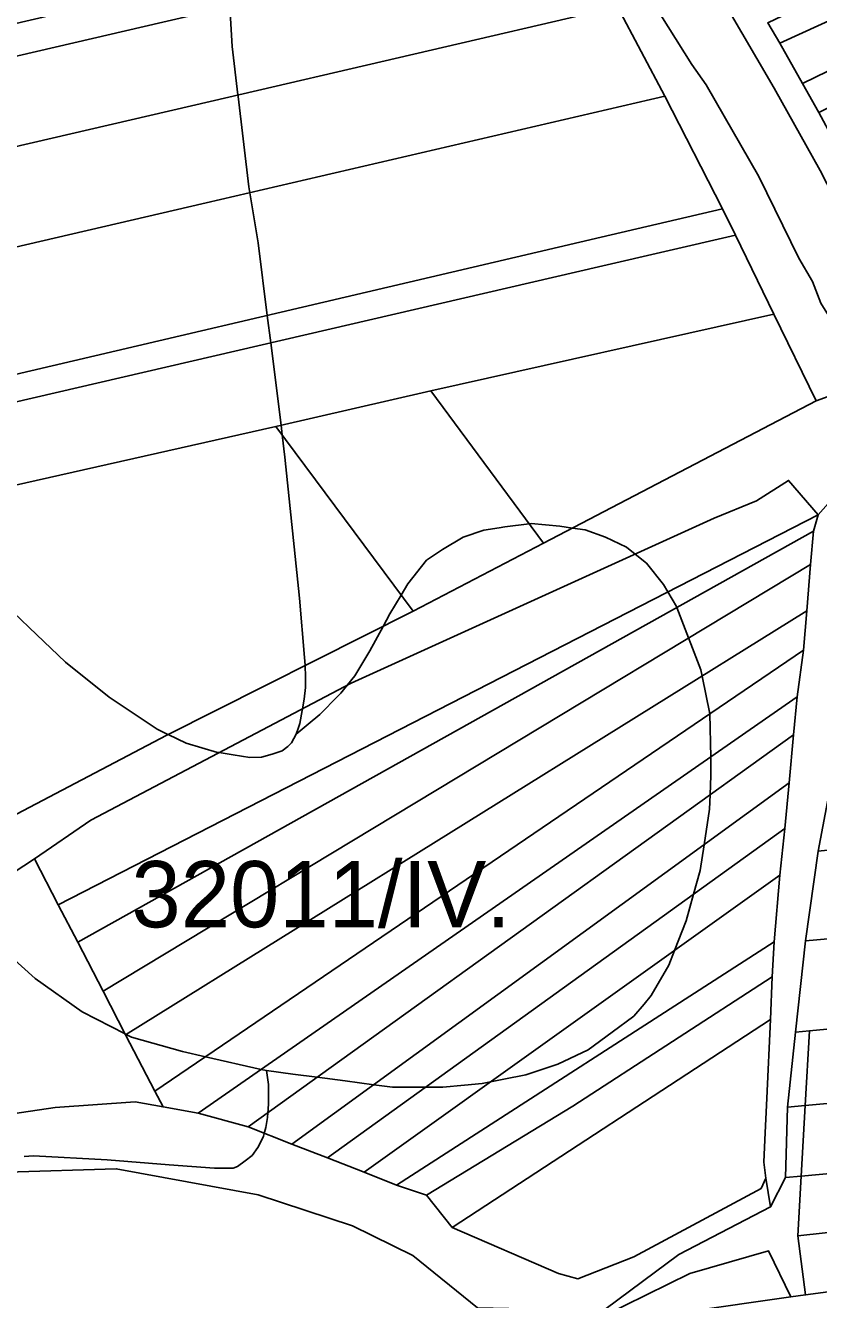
# Model space of a CAD drawing. Extents: x -521939 to -516426, y -1197857 to -1189551.
# Drawn here: x -520503.4 to -520323.9, y -1190897.4 to -1190608.9 of the extents above; entities that cross this region are included whole.
import ezdxf

# ---------------------------------------------------------------- set-up
doc = ezdxf.new("R2010")
doc.units = 0
for name, color, linetype in [('95560013', 7, 'Continuous'), ('95590013', 7, 'Continuous'), ('95610013', 7, 'Continuous'), ('95630013', 7, 'Continuous'), ('95640013', 7, 'Continuous'), ('95660013', 7, 'Continuous')]:
    doc.layers.add(name, color=color, linetype=linetype)

msp = doc.modelspace()

# ---------------------------------------------------------------- linework, layer by layer
at = {"layer": '95560013'}
for points in [[(-520264.82, -1190581.96), (-520332.64, -1190612.96), (-520335.39, -1190608.31), (-520267.58, -1190575.89)], [(-520811.13, -1190679.39), (-520633.78, -1190638.2), (-520456.43, -1190597.01), (-520383.32, -1190580.03), (-520379.45, -1190586.67), (-520472.32, -1190608.23), (-520641.95, -1190647.61), (-520811.58, -1190686.99)], [(-520261.69, -1190589.95), (-520327.5, -1190622.06), (-520332.64, -1190612.96), (-520264.82, -1190581.96), (-520262.79, -1190586.33)], [(-520812.74, -1190703.8), (-520811.58, -1190686.99), (-520641.95, -1190647.61), (-520472.32, -1190608.23), (-520379.45, -1190586.67), (-520369.41, -1190604.73), (-520461.59, -1190626.14), (-520637.21, -1190666.93), (-520812.83, -1190707.72)], [(-520327.5, -1190622.06), (-520261.69, -1190589.95), (-520260.46, -1190594.42), (-520260.08, -1190597.14), (-520323.87, -1190628.67)], [(-520812.83, -1190707.72), (-520637.21, -1190666.93), (-520461.59, -1190626.14), (-520369.41, -1190604.73), (-520358.66, -1190624.95), (-520465.72, -1190649.84), (-520641.3, -1190690.66), (-520813.31, -1190730.65)], [(-520813.31, -1190730.65), (-520641.3, -1190690.66), (-520465.72, -1190649.84), (-520358.66, -1190624.95), (-520345.65, -1190650.45), (-520373.09, -1190656.88), (-520545.71, -1190697.33), (-520722, -1190738.64), (-520721.91, -1190744.33), (-520812.68, -1190765.38), (-520813.33, -1190742.53)], [(-520722, -1190738.64), (-520545.71, -1190697.33), (-520373.09, -1190656.88), (-520345.65, -1190650.45), (-520342.71, -1190656.38), (-520373.71, -1190663.57), (-520547.81, -1190703.95), (-520721.91, -1190744.33)], [(-520446.68, -1190699.7), (-520552.23, -1190723.48), (-520638.78, -1190742.72), (-520812.06, -1190781.24), (-520812.68, -1190765.38), (-520721.91, -1190744.33), (-520547.81, -1190703.95), (-520373.71, -1190663.57), (-520342.71, -1190656.38), (-520334, -1190674.28), (-520411.63, -1190691.63)], [(-520411.63, -1190691.63), (-520334, -1190674.28), (-520324.46, -1190693.89), (-520386.14, -1190726.13)], [(-520411.63, -1190691.63), (-520386.14, -1190726.13), (-520415.61, -1190741.57), (-520446.68, -1190699.7)], [(-520471.38, -1190769.62), (-520505.39, -1190787.53), (-520514.31, -1190775.48), (-520552.23, -1190723.48), (-520446.68, -1190699.7), (-520415.61, -1190741.57)], [(-520323.95, -1190719.72), (-520495.96, -1190807.99), (-520501.34, -1190797.6), (-520488.55, -1190788.82), (-520429.7, -1190757.81), (-520347.53, -1190720.51), (-520337.94, -1190716.53), (-520330.69, -1190711.95)], [(-520323.95, -1190719.72), (-520325.05, -1190723.41), (-520491.55, -1190816.48), (-520495.96, -1190807.99)], [(-520325.05, -1190723.41), (-520325.74, -1190730.96), (-520485.8, -1190827.59), (-520491.55, -1190816.48)], [(-520485.8, -1190827.59), (-520325.74, -1190730.96), (-520326.54, -1190741.48), (-520480.7, -1190837.42)], [(-520326.54, -1190741.48), (-520327.34, -1190750.35), (-520474.08, -1190850.19), (-520480.7, -1190837.42)], [(-520474.08, -1190850.19), (-520327.34, -1190750.35), (-520328.73, -1190760.96), (-520464.28, -1190855.19), (-520472.23, -1190853.76)], [(-520464.28, -1190855.19), (-520328.73, -1190760.96), (-520329.54, -1190769.54), (-520452.97, -1190858.3)], [(-520329.54, -1190769.54), (-520330.54, -1190780.41), (-520443.11, -1190862.23), (-520452.97, -1190858.3)], [(-520330.54, -1190780.41), (-520331.56, -1190790.73), (-520434.99, -1190865.31), (-520443.11, -1190862.23)], [(-520434.99, -1190865.31), (-520331.56, -1190790.73), (-520332.67, -1190801.31), (-520426.72, -1190868.51)], [(-520480.7, -1190837.42), (-520474.08, -1190850.19), (-520472.23, -1190853.76), (-520478.57, -1190852.6), (-520496.68, -1190853.87), (-520511.96, -1190856.2), (-520530.27, -1190819.39), (-520522.25, -1190811.26), (-520501.34, -1190797.6), (-520495.96, -1190807.99), (-520491.55, -1190816.48), (-520485.8, -1190827.59)], [(-520332.67, -1190801.31), (-520333.97, -1190816.37), (-520419.4, -1190871.46), (-520426.72, -1190868.51)], [(-520334.36, -1190824.3), (-520334.74, -1190833.97), (-520406.81, -1190881.06), (-520412.64, -1190873.72), (-520379.54, -1190853.63)], [(-520429.39, -1190880.67), (-520415.69, -1190887.37), (-520401.05, -1190899.23), (-520390.41, -1190899.46), (-520387.16, -1190913.2), (-520572.82, -1190951.02), (-520573.95, -1190942.37), (-520573.11, -1190927.85), (-520566.41, -1190907.41), (-520556.17, -1190890.3), (-520539.78, -1190877.79), (-520529.48, -1190873.72), (-520507.51, -1190868.51), (-520482.81, -1190867.75), (-520450.71, -1190873.64)]]:
    msp.add_lwpolyline(points, close=True, dxfattribs=at)
at = {"layer": '95590013'}
for points in [[(-520290.61, -1190812.92), (-520294.49, -1190813.27), (-520326.88, -1190816.15), (-520324.02, -1190795.87), (-520294.37, -1190792.71), (-520292.85, -1190807.12), (-520292.16, -1190812.73)], [(-520325.95, -1190836.56), (-520329.11, -1190836.87), (-520326.88, -1190816.15), (-520294.49, -1190813.27), (-520291.58, -1190833.2), (-520298.93, -1190833.92), (-520307.11, -1190834.72)], [(-520309.88, -1190867.81), (-520327.81, -1190869.44), (-520326.9, -1190853.42), (-520310.41, -1190851.91)], [(-520282.04, -1190890.36), (-520326.85, -1190896.32), (-520328.57, -1190882.98), (-520283.93, -1190878.04), (-520282.91, -1190885.37)], [(-520275.37, -1190903.62), (-520278.27, -1190904.01), (-520289, -1190905.45), (-520324.81, -1190909.83), (-520324.17, -1190914.08), (-520378.81, -1190921.62), (-520384.79, -1190904.6), (-520377.57, -1190903.54), (-520330.14, -1190896.79), (-520326.85, -1190896.32), (-520282.04, -1190890.36), (-520277.67, -1190889.78)]]:
    msp.add_lwpolyline(points, close=True, dxfattribs=at)
at = {"layer": '95610013'}
for points in [[(-520419.4, -1190871.46), (-520333.97, -1190816.37), (-520334.36, -1190824.3), (-520379.54, -1190853.63), (-520412.64, -1190873.72)], [(-520406.81, -1190881.06), (-520334.74, -1190833.97), (-520335.62, -1190851.82), (-520336.05, -1190861.25), (-520336.25, -1190866.24), (-520335.85, -1190869.91), (-520336.87, -1190872.22), (-520365.72, -1190887.7), (-520378.38, -1190892.69), (-520382.74, -1190891.46)], [(-520326.9, -1190853.42), (-520330.94, -1190853.79), (-520329.11, -1190836.87), (-520325.95, -1190836.56)], [(-520327.81, -1190869.44), (-520331.4, -1190869.77), (-520330.94, -1190853.79), (-520326.9, -1190853.42)], [(-520327.81, -1190869.44), (-520328.57, -1190882.98), (-520326.85, -1190896.32), (-520330.14, -1190896.79), (-520335.23, -1190886.32), (-520353.02, -1190891.5), (-520377.57, -1190903.54), (-520355.52, -1190887.16), (-520334.81, -1190876.42), (-520331.4, -1190869.77)], [(-520330.14, -1190896.79), (-520377.57, -1190903.54), (-520353.02, -1190891.5), (-520335.23, -1190886.32)]]:
    msp.add_lwpolyline(points, close=True, dxfattribs=at)
at = {"layer": '95630013'}
for points in [[(-520313.16, -1190738.47), (-520324.02, -1190795.87), (-520326.88, -1190816.15), (-520329.11, -1190836.87), (-520330.94, -1190853.79), (-520331.4, -1190869.77), (-520334.81, -1190876.42), (-520335.85, -1190869.91), (-520336.25, -1190866.24), (-520336.05, -1190861.25), (-520335.62, -1190851.82), (-520334.74, -1190833.97), (-520334.36, -1190824.3), (-520333.97, -1190816.37), (-520332.67, -1190801.31), (-520331.56, -1190790.73), (-520330.54, -1190780.41), (-520329.54, -1190769.54), (-520328.73, -1190760.96), (-520327.34, -1190750.35), (-520326.54, -1190741.48), (-520325.74, -1190730.96), (-520325.05, -1190723.41), (-520323.95, -1190719.72), (-520314.93, -1190709.47)], [(-520511.96, -1190856.2), (-520496.68, -1190853.87), (-520478.57, -1190852.6), (-520472.23, -1190853.76), (-520464.28, -1190855.19), (-520452.97, -1190858.3), (-520443.11, -1190862.23), (-520434.99, -1190865.31), (-520426.72, -1190868.51), (-520419.4, -1190871.46), (-520412.64, -1190873.72), (-520406.81, -1190881.06), (-520382.74, -1190891.46), (-520378.38, -1190892.69), (-520365.72, -1190887.7), (-520336.87, -1190872.22), (-520335.85, -1190869.91), (-520334.81, -1190876.42), (-520355.52, -1190887.16), (-520377.57, -1190903.54)], [(-520401.05, -1190899.23), (-520415.69, -1190887.37), (-520429.39, -1190880.67), (-520450.71, -1190873.64), (-520482.81, -1190867.75), (-520507.51, -1190868.51), (-520529.48, -1190873.72), (-520539.78, -1190877.79), (-520556.17, -1190890.3), (-520566.41, -1190907.41)]]:
    msp.add_lwpolyline(points, dxfattribs=at)
at = {"layer": '95640013'}
for points in [[(-520323.39, -1190671.81), (-520325.29, -1190666.88), (-520328.39, -1190661.64), (-520337.38, -1190643.13), (-520349.34, -1190622.37), (-520352.61, -1190617.78), (-520379.37, -1190575.04)], [(-520379.37, -1190575.04), (-520352.61, -1190617.78), (-520349.34, -1190622.37), (-520337.38, -1190643.13), (-520328.39, -1190661.64), (-520325.29, -1190666.88), (-520323.39, -1190671.81), (-520318.39, -1190679.81), (-520316.69, -1190683.47), (-520313.81, -1190690.05), (-520324.46, -1190693.89), (-520334, -1190674.28), (-520342.71, -1190656.38), (-520345.65, -1190650.45), (-520358.66, -1190624.95), (-520369.41, -1190604.73)], [(-520345.16, -1190603.9), (-520333.97, -1190623.14), (-520323.53, -1190641.8)], [(-520335.39, -1190608.31), (-520332.64, -1190612.96), (-520327.5, -1190622.06), (-520323.87, -1190628.67), (-520320.59, -1190634.65), (-520319.31, -1190636.97), (-520317.05, -1190640.57), (-520313.14, -1190646.59), (-520310.32, -1190651.11), (-520307.46, -1190655.43), (-520302.58, -1190663.54), (-520300.02, -1190670.48), (-520292.81, -1190684.4), (-520297.57, -1190686.32), (-520298.45, -1190686.69), (-520298.9, -1190685.67), (-520299.58, -1190685.96), (-520299.19, -1190687), (-520300.63, -1190687.6), (-520310.09, -1190667.94), (-520323.53, -1190641.8), (-520333.97, -1190623.14), (-520345.16, -1190603.9)], [(-520505.39, -1190787.53), (-520471.38, -1190769.62), (-520415.61, -1190741.57), (-520386.14, -1190726.13), (-520324.46, -1190693.89), (-520313.81, -1190690.05), (-520311.54, -1190694.38), (-520308.79, -1190700.97), (-520310.7, -1190703.15), (-520314.93, -1190709.47), (-520323.95, -1190719.72), (-520330.69, -1190711.95), (-520337.94, -1190716.53), (-520347.53, -1190720.51), (-520429.7, -1190757.81), (-520488.55, -1190788.82), (-520501.34, -1190797.6), (-520522.25, -1190811.26)]]:
    msp.add_lwpolyline(points, dxfattribs=at)
for points in [[(-520294.37, -1190792.71), (-520324.02, -1190795.87), (-520313.16, -1190738.47), (-520310.59, -1190726.63), (-520300.71, -1190726.33), (-520296.43, -1190738.23), (-520277.63, -1190790.53), (-520283.42, -1190791.6), (-520288.97, -1190792.14)], [(-520273.29, -1190848.8), (-520273.37, -1190848.51), (-520310.41, -1190851.91), (-520326.9, -1190853.42), (-520325.95, -1190836.56), (-520307.11, -1190834.72), (-520298.93, -1190833.92), (-520291.58, -1190833.2), (-520278.76, -1190831.94), (-520276.72, -1190831.9), (-520273.46, -1190831.64), (-520270.52, -1190831.41), (-520266.01, -1190830.88), (-520262.38, -1190846.82), (-520267.39, -1190847.59), (-520267.5, -1190847.21)], [(-520328.57, -1190882.98), (-520327.81, -1190869.44), (-520309.88, -1190867.81), (-520269.09, -1190864.11), (-520268.94, -1190864.59), (-520263.2, -1190862.84), (-520262.98, -1190863.56), (-520258.02, -1190863.1), (-520255.08, -1190874.8), (-520259.39, -1190875.3), (-520259.6, -1190874.67), (-520265.2, -1190876.46), (-520265.35, -1190875.98), (-520283.93, -1190878.04)]]:
    msp.add_lwpolyline(points, close=True, dxfattribs=at)
at = {"layer": '95660013'}
for points in [[(-520530.44, -1190718.58), (-520500.89, -1190746.82), (-520494.33, -1190753.09), (-520484.41, -1190761.03), (-520473.57, -1190768.26), (-520471.73, -1190769.15), (-520471.42, -1190769.3), (-520471.07, -1190769.46), (-520467.03, -1190771.41), (-520459.92, -1190773.51), (-520459.59, -1190773.56), (-520458.62, -1190773.71), (-520456.34, -1190774.08), (-520452.57, -1190774.67), (-520449.95, -1190774.61), (-520447.53, -1190773.94), (-520445.25, -1190773.13), (-520444.03, -1190772.19), (-520443.44, -1190771.63), (-520443.15, -1190771.35), (-520442.1, -1190769.37), (-520441.62, -1190767.88), (-520441.32, -1190766.95), (-520440.79, -1190764.06), (-520440.71, -1190763.61), (-520440.32, -1190761.49), (-520439.97, -1190758.81), (-520439.97, -1190756.36), (-520440.1, -1190753.89), (-520440.11, -1190753.78), (-520440.21, -1190752.04), (-520441.37, -1190738.63), (-520444.64, -1190706.67), (-520445.27, -1190701.59), (-520445.54, -1190699.44), (-520447.87, -1190680.77), (-520448.64, -1190674.58), (-520450.7, -1190658.15), (-520452.63, -1190646.8), (-520452.86, -1190645.44), (-520455.26, -1190625.05), (-520455.3, -1190624.68), (-520456.59, -1190613.71), (-520457.15, -1190604.71)], [(-520503.67, -1190865.01), (-520501.53, -1190864.81), (-520484.85, -1190865.74), (-520470.85, -1190866.91), (-520460.59, -1190867.61), (-520456.39, -1190867.64), (-520455.4, -1190867.26), (-520453.65, -1190865.97), (-520452.08, -1190864.75), (-520450.79, -1190862.94), (-520450.15, -1190861.8), (-520449.51, -1190860.37), (-520449.34, -1190859.75), (-520448.98, -1190858.39), (-520448.75, -1190857.09), (-520448.58, -1190856.18), (-520448.5, -1190855.09), (-520448.45, -1190854.37), (-520448.34, -1190852.91), (-520448.34, -1190848.71), (-520448.81, -1190845.56), (-520442.83, -1190846.35), (-520437.34, -1190847.07), (-520431.06, -1190847.89), (-520424.55, -1190848.74), (-520420.35, -1190849.29), (-520412.77, -1190849.29), (-520408.92, -1190849.29), (-520404.05, -1190848.85), (-520400.05, -1190848.48), (-520398.17, -1190848.11), (-520395.09, -1190847.5), (-520390.11, -1190846.52), (-520382.88, -1190844.07), (-520376, -1190840.81), (-520370.63, -1190836.84), (-520365.73, -1190833.23), (-520363.39, -1190830.47), (-520361.77, -1190828.56), (-520357.8, -1190821.68), (-520356.47, -1190818.32), (-520353.84, -1190811.65), (-520352.17, -1190805.59), (-520350.69, -1190800.22), (-520349.81, -1190794.42), (-520348.59, -1190786.34), (-520348.44, -1190783.13), (-520348.24, -1190778.76), (-520348.31, -1190774.57), (-520348.47, -1190764.76), (-520350.27, -1190756.25), (-520350.57, -1190754.84), (-520352.79, -1190748.9), (-520353.3, -1190747.6), (-520355.97, -1190740.7), (-520356.05, -1190740.5), (-520357.98, -1190737.18), (-520358.97, -1190735.48), (-520362.82, -1190730.7), (-520365.42, -1190728.63), (-520367.37, -1190727.08), (-520372.15, -1190724.75), (-520376.7, -1190723.12), (-520379.59, -1190722.71), (-520382.41, -1190722.3), (-520388.94, -1190721.72), (-520389.36, -1190721.77), (-520394.89, -1190722.42), (-520396.17, -1190722.64), (-520399.67, -1190723.23), (-520404.34, -1190724.75), (-520409.01, -1190727.55), (-520412.62, -1190730), (-520416.82, -1190735.37), (-520418.34, -1190737.89), (-520420.9, -1190742.13), (-520422.46, -1190745.02), (-520425.45, -1190750.53), (-520428.83, -1190756.19), (-520430.46, -1190758.21), (-520431.98, -1190760.09), (-520432.6, -1190760.72), (-520436.77, -1190764.93), (-520439.43, -1190767.15), (-520442.1, -1190769.37), (-520441.62, -1190767.88), (-520441.32, -1190766.95), (-520440.79, -1190764.06), (-520440.71, -1190763.61), (-520440.32, -1190761.49), (-520439.97, -1190758.81), (-520439.97, -1190756.36), (-520440.1, -1190753.89), (-520440.11, -1190753.78), (-520440.21, -1190752.04), (-520441.37, -1190738.63), (-520444.64, -1190706.67), (-520445.27, -1190701.59), (-520445.54, -1190699.44), (-520447.87, -1190680.77), (-520448.64, -1190674.58), (-520450.7, -1190658.15), (-520452.63, -1190646.8), (-520452.86, -1190645.44), (-520455.26, -1190625.05), (-520455.3, -1190624.68), (-520456.59, -1190613.71), (-520457.15, -1190604.71)], [(-520530.44, -1190718.58), (-520500.89, -1190746.82), (-520494.33, -1190753.09), (-520484.41, -1190761.03), (-520473.57, -1190768.26), (-520471.73, -1190769.15), (-520471.42, -1190769.3), (-520471.07, -1190769.46), (-520467.03, -1190771.41), (-520459.92, -1190773.51), (-520459.59, -1190773.56), (-520458.62, -1190773.71), (-520456.34, -1190774.08), (-520452.57, -1190774.67), (-520449.95, -1190774.61), (-520447.53, -1190773.94), (-520445.25, -1190773.13), (-520444.03, -1190772.19), (-520443.44, -1190771.63), (-520443.15, -1190771.35), (-520442.1, -1190769.37), (-520439.43, -1190767.15), (-520436.77, -1190764.93), (-520432.6, -1190760.72), (-520431.98, -1190760.09), (-520430.46, -1190758.21), (-520428.83, -1190756.19), (-520425.45, -1190750.53), (-520422.46, -1190745.02), (-520420.9, -1190742.13), (-520418.34, -1190737.89), (-520416.82, -1190735.37), (-520412.62, -1190730), (-520409.01, -1190727.55), (-520404.34, -1190724.75), (-520399.67, -1190723.23), (-520396.17, -1190722.64), (-520394.89, -1190722.42), (-520389.36, -1190721.77), (-520388.94, -1190721.72), (-520382.41, -1190722.3), (-520379.59, -1190722.71), (-520376.7, -1190723.12), (-520372.15, -1190724.75), (-520367.37, -1190727.08), (-520365.42, -1190728.63), (-520362.82, -1190730.7), (-520358.97, -1190735.48), (-520357.98, -1190737.18), (-520356.05, -1190740.5), (-520355.97, -1190740.7), (-520353.3, -1190747.6), (-520352.79, -1190748.9), (-520350.57, -1190754.84), (-520350.27, -1190756.25), (-520348.47, -1190764.76), (-520348.31, -1190774.57), (-520348.24, -1190778.76), (-520348.44, -1190783.13), (-520348.59, -1190786.34), (-520349.81, -1190794.42), (-520350.69, -1190800.22), (-520352.17, -1190805.59), (-520353.84, -1190811.65), (-520356.47, -1190818.32), (-520357.8, -1190821.68), (-520361.77, -1190828.56), (-520363.39, -1190830.47), (-520365.73, -1190833.23), (-520370.63, -1190836.84), (-520376, -1190840.81), (-520382.88, -1190844.07), (-520390.11, -1190846.52), (-520395.09, -1190847.5), (-520398.17, -1190848.11), (-520400.05, -1190848.48), (-520404.05, -1190848.85), (-520408.92, -1190849.29), (-520412.77, -1190849.29), (-520420.35, -1190849.29), (-520424.55, -1190848.74), (-520431.06, -1190847.89), (-520437.34, -1190847.07), (-520442.83, -1190846.35), (-520448.81, -1190845.56), (-520450.03, -1190845.28), (-520462.66, -1190842.42), (-520467.82, -1190841.25), (-520479.37, -1190837.98), (-520480.59, -1190837.35), (-520480.78, -1190837.26), (-520490.57, -1190832.26), (-520501.21, -1190824.71), (-520508.09, -1190818.41)], [(-520503.67, -1190865.01), (-520501.53, -1190864.81), (-520484.85, -1190865.74), (-520470.85, -1190866.91), (-520460.59, -1190867.61), (-520456.39, -1190867.64), (-520455.4, -1190867.26), (-520453.65, -1190865.97), (-520452.08, -1190864.75), (-520450.79, -1190862.94), (-520450.15, -1190861.8), (-520449.51, -1190860.37), (-520449.34, -1190859.75), (-520448.98, -1190858.39), (-520448.75, -1190857.09), (-520448.58, -1190856.18), (-520448.5, -1190855.09), (-520448.45, -1190854.37), (-520448.34, -1190852.91), (-520448.34, -1190848.71), (-520448.81, -1190845.56), (-520450.03, -1190845.28), (-520462.66, -1190842.42), (-520467.82, -1190841.25), (-520479.37, -1190837.98), (-520480.59, -1190837.35), (-520480.78, -1190837.26), (-520490.57, -1190832.26), (-520501.21, -1190824.71), (-520508.09, -1190818.41)]]:
    msp.add_lwpolyline(points, dxfattribs=at)

# ---------------------------------------------------------------- texts
msp.add_text('32011/IV.', height=15, rotation=360, dxfattribs=at).set_placement((-520479.39, -1190813.11))

doc.saveas('drawing.dxf')
